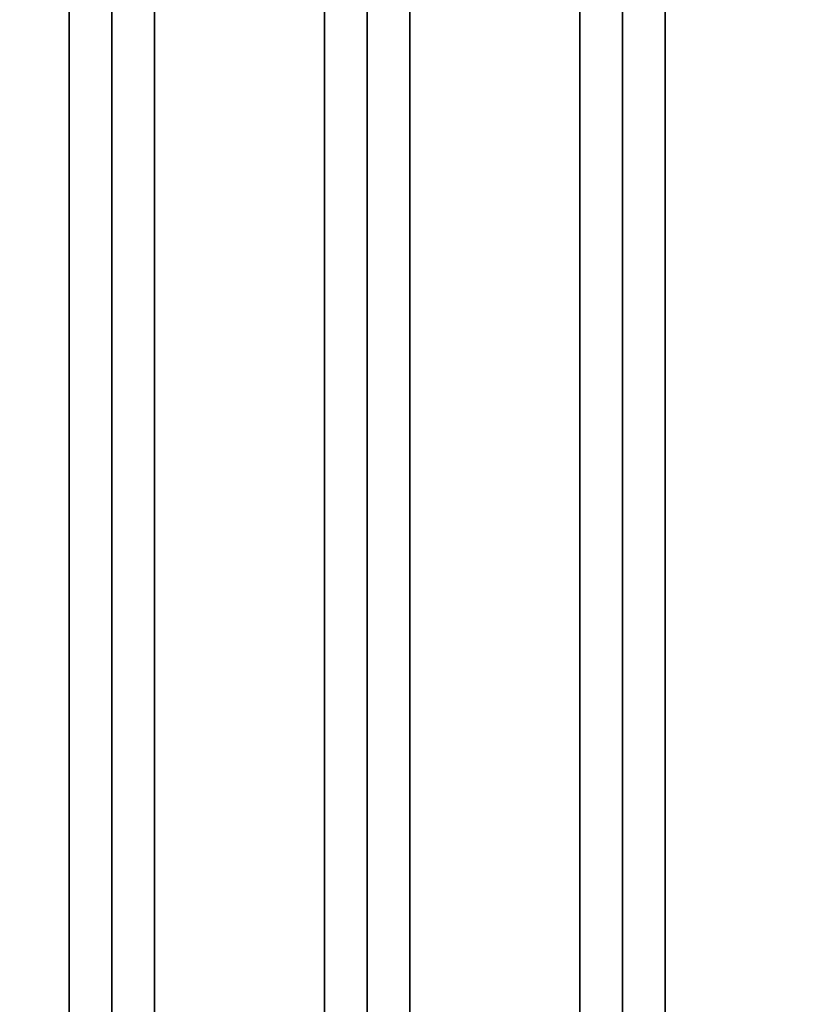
# Model space of a CAD drawing. Header units: inches. Extents: x -419 to 77, y -13 to 172.
# Tile 429 of 656: x 61.6 to 66.19, y 43.08 to 48.86. Entities that reach past the tile are written whole.
import ezdxf

# ---------------------------------------------------------------- set-up
doc = ezdxf.new("R2010")
doc.units = ezdxf.units.IN
doc.header["$MEASUREMENT"] = 0
for name, color, linetype in [('A-FURN', 1, 'Continuous'), ('A-FURN-3-COLLABORATE-CART-SHELF-SURFACE', 255, 'Continuous'), ('A-FURN-3-COLLABORATE-CART-SHELF-SURFACE-MARKERBOARD', 254, 'Continuous')]:
    doc.layers.add(name, color=color, linetype=linetype)

# ---------------------------------------------------------------- blocks, each defined once
blk = doc.blocks.new('CLCB-LDC-3D-3')
at = {"layer": 'A-FURN-3-COLLABORATE-CART-SHELF-SURFACE', "invisible_edges": 5}
for points in [[(-14.8543, 8.8901, 4.3448), (-14.8543, -8.8901, 4.3451), (14.8543, -8.8901, 4.3451), (14.8543, 8.8901, 4.3448)], [(-14.8543, -8.8901, 3.5982), (-14.8543, 8.8901, 3.598), (14.8543, 8.8901, 3.598), (14.8543, -8.8901, 3.5982)], [(-14.8543, -7.8811, 21.0968), (-14.8543, 7.8811, 21.0966), (14.8543, 7.8811, 21.0966), (14.8543, -7.8811, 21.0968)]]:
    blk.add_3dface(points, dxfattribs=at)
at = {"layer": 'A-FURN-3-COLLABORATE-CART-SHELF-SURFACE-MARKERBOARD'}
for points in [[(-18.211, -0.2495, 22.3434), (-18.211, -1.2495, 22.3434), (18.211, -1.2495, 22.3434), (18.211, -0.2495, 22.3434)], [(-18.211, -1.2495, 22.3434), (-18.211, -1.4995, 22.0934), (18.211, -1.4995, 22.0934), (18.211, -1.2495, 22.3434)], [(-18.211, -1.4995, 22.0934), (-18.211, -1.7495, 22.3434), (18.211, -1.7495, 22.3434), (18.211, -1.4995, 22.0934)], [(-18.211, -1.7495, 22.3434), (-18.211, -2.7495, 22.3434), (18.211, -2.7495, 22.3434), (18.211, -1.7495, 22.3434)], [(-18.211, -2.7495, 22.3434), (-18.211, -2.9995, 22.0934), (18.211, -2.9995, 22.0934), (18.211, -2.7495, 22.3434)], [(-18.211, -2.9995, 22.0934), (-18.211, -3.2495, 22.3434), (18.211, -3.2495, 22.3434), (18.211, -2.9995, 22.0934)], [(-18.211, -3.2495, 22.3434), (-18.211, -4.2495, 22.3434), (18.211, -4.2495, 22.3434), (18.211, -3.2495, 22.3434)], [(-18.211, -4.2495, 22.3434), (-18.211, -4.4995, 22.0934), (18.211, -4.4995, 22.0934), (18.211, -4.2495, 22.3434)], [(-18.211, -4.4995, 22.0934), (-18.211, -4.7495, 22.3434), (18.211, -4.7495, 22.3434), (18.211, -4.4995, 22.0934)]]:
    blk.add_3dface(points, dxfattribs=at)
at = {"layer": 'A-FURN-3-COLLABORATE-CART-SHELF-SURFACE-MARKERBOARD', "invisible_edges": 2}
blk.add_3dface([(-18.211, -4.7495, 22.3434), (-18.211, -5.8545, 22.3434), (18.211, -5.8545, 22.3434), (18.211, -4.7495, 22.3434)], dxfattribs=at)

msp = doc.modelspace()

# ---------------------------------------------------------------- block references
at = {"layer": 'A-FURN', "rotation": 270}
msp.add_blockref('CLCB-LDC-3D-3', (66.6443, 54.6317), dxfattribs=at)

doc.saveas('drawing.dxf')
